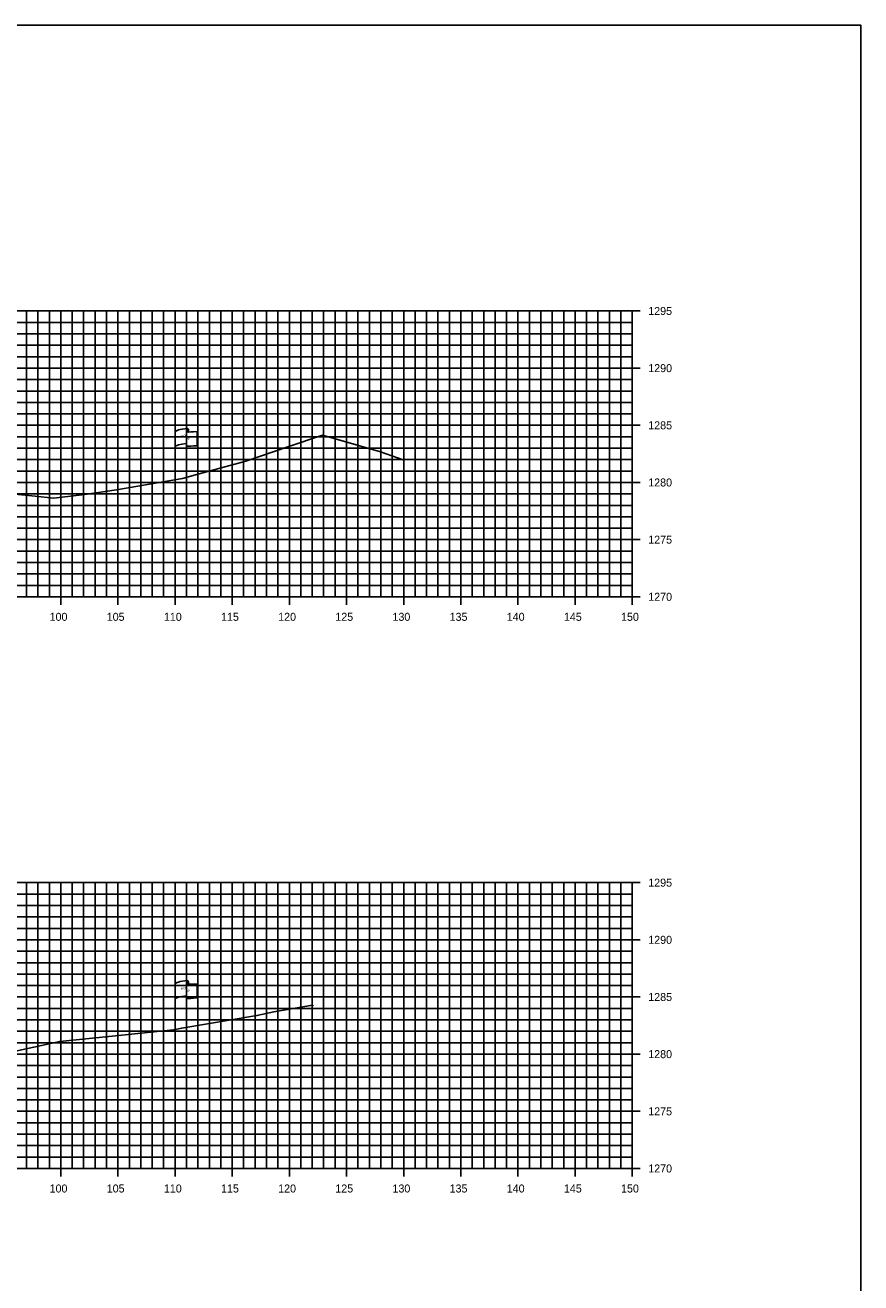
# Model space of a CAD drawing. Extents: x 674939 to 678919, y 750652 to 765176.
# Drawn here: x 678845.4 to 678918.5, y 762076.3 to 762186.3 of the extents above; entities that cross this region are included whole.
import ezdxf

# ---------------------------------------------------------------- set-up
doc = ezdxf.new("R2010")
doc.units = 0
for name, color, linetype in [('R_Axis', 7, 'Continuous'), ('R_Axis Annot', 7, 'Continuous'), ('R_Exist Surface', 7, 'Continuous'), ('R_Grid', 7, 'Continuous'), ('R_No Plot', 7, 'Continuous'), ('S_EXIST_ROW', 7, 'Continuous')]:
    doc.layers.add(name, color=color, linetype=linetype)

msp = doc.modelspace()

# ---------------------------------------------------------------- linework, layer by layer
at = {"layer": 'R_Axis'}
for p, q in [((678899.23, 762161.29), (678897.83, 762161.29)), ((678898.53, 762136.29), (678898.53, 762161.29)), ((678899.23, 762156.29), (678897.83, 762156.29)), ((678899.23, 762151.29), (678897.83, 762151.29)), ((678899.23, 762146.29), (678897.83, 762146.29)), ((678899.23, 762141.29), (678897.83, 762141.29)), ((678598.53, 762136.29), (678898.53, 762136.29)), ((678848.53, 762135.59), (678848.53, 762136.99)), ((678853.53, 762135.59), (678853.53, 762136.99)), ((678858.53, 762135.59), (678858.53, 762136.99)), ((678863.53, 762135.59), (678863.53, 762136.99)), ((678868.53, 762135.59), (678868.53, 762136.99)), ((678873.53, 762135.59), (678873.53, 762136.99)), ((678878.53, 762135.59), (678878.53, 762136.99)), ((678883.53, 762135.59), (678883.53, 762136.99)), ((678888.53, 762135.59), (678888.53, 762136.99)), ((678893.53, 762135.59), (678893.53, 762136.99)), ((678899.23, 762136.29), (678897.83, 762136.29)), ((678898.53, 762135.59), (678898.53, 762136.99)), ((678899.23, 762111.29), (678897.83, 762111.29)), ((678898.53, 762086.29), (678898.53, 762111.29)), ((678899.23, 762106.29), (678897.83, 762106.29)), ((678899.23, 762101.29), (678897.83, 762101.29)), ((678899.23, 762096.29), (678897.83, 762096.29)), ((678899.23, 762091.29), (678897.83, 762091.29)), ((678848.53, 762085.59), (678848.53, 762086.99)), ((678853.53, 762085.59), (678853.53, 762086.99)), ((678858.53, 762085.59), (678858.53, 762086.99)), ((678863.53, 762085.59), (678863.53, 762086.99)), ((678868.53, 762085.59), (678868.53, 762086.99)), ((678873.53, 762085.59), (678873.53, 762086.99)), ((678878.53, 762085.59), (678878.53, 762086.99)), ((678883.53, 762085.59), (678883.53, 762086.99)), ((678888.53, 762085.59), (678888.53, 762086.99)), ((678893.53, 762085.59), (678893.53, 762086.99)), ((678898.53, 762085.59), (678898.53, 762086.99)), ((678598.53, 762086.29), (678898.53, 762086.29)), ((678899.23, 762086.29), (678897.83, 762086.29))]:
    msp.add_line(p, q, dxfattribs=at)
at = {"layer": 'R_Exist Surface'}
for points in [[(678844.52, 762145.27), (678846.3, 762145.08), (678847.9, 762144.92), (678850.64, 762145.24), (678853.4, 762145.64), (678857.14, 762146.29), (678859.18, 762146.65), (678860.33, 762146.96), (678864.73, 762148.15), (678868.4, 762149.41), (678871.43, 762150.44), (678872.66, 762150.07), (678876.5, 762148.96), (678878.49, 762148.26)], [(678843.89, 762096.4), (678848.44, 762097.4), (678854.17, 762097.98), (678854.43, 762098.01), (678858.39, 762098.43), (678859.11, 762098.57), (678865.69, 762099.66), (678867.18, 762100), (678870.56, 762100.56), (678870.61, 762100.48)]]:
    msp.add_lwpolyline(points, dxfattribs=at)
at = {"layer": 'R_Grid'}
for p, q in [((678598.53, 762161.29), (678898.53, 762161.29)), ((678845.53, 762136.29), (678845.53, 762161.29)), ((678846.53, 762136.29), (678846.53, 762161.29)), ((678847.53, 762136.29), (678847.53, 762161.29)), ((678848.53, 762136.29), (678848.53, 762161.29)), ((678849.53, 762136.29), (678849.53, 762161.29)), ((678850.53, 762136.29), (678850.53, 762161.29)), ((678851.53, 762136.29), (678851.53, 762161.29)), ((678852.53, 762136.29), (678852.53, 762161.29)), ((678853.53, 762136.29), (678853.53, 762161.29)), ((678854.53, 762136.29), (678854.53, 762161.29)), ((678855.53, 762136.29), (678855.53, 762161.29)), ((678856.53, 762136.29), (678856.53, 762161.29)), ((678857.53, 762136.29), (678857.53, 762161.29)), ((678858.53, 762136.29), (678858.53, 762161.29)), ((678859.53, 762136.29), (678859.53, 762161.29)), ((678860.53, 762136.29), (678860.53, 762161.29)), ((678861.53, 762136.29), (678861.53, 762161.29)), ((678862.53, 762136.29), (678862.53, 762161.29)), ((678863.53, 762136.29), (678863.53, 762161.29)), ((678864.53, 762136.29), (678864.53, 762161.29)), ((678865.53, 762136.29), (678865.53, 762161.29)), ((678866.53, 762136.29), (678866.53, 762161.29)), ((678867.53, 762136.29), (678867.53, 762161.29)), ((678868.53, 762136.29), (678868.53, 762161.29)), ((678869.53, 762136.29), (678869.53, 762161.29)), ((678870.53, 762136.29), (678870.53, 762161.29)), ((678871.53, 762136.29), (678871.53, 762161.29)), ((678872.53, 762136.29), (678872.53, 762161.29)), ((678873.53, 762136.29), (678873.53, 762161.29)), ((678874.53, 762136.29), (678874.53, 762161.29)), ((678875.53, 762136.29), (678875.53, 762161.29)), ((678876.53, 762136.29), (678876.53, 762161.29)), ((678877.53, 762136.29), (678877.53, 762161.29)), ((678878.53, 762136.29), (678878.53, 762161.29)), ((678879.53, 762136.29), (678879.53, 762161.29)), ((678880.53, 762136.29), (678880.53, 762161.29)), ((678881.53, 762136.29), (678881.53, 762161.29)), ((678882.53, 762136.29), (678882.53, 762161.29)), ((678883.53, 762136.29), (678883.53, 762161.29)), ((678884.53, 762136.29), (678884.53, 762161.29)), ((678885.53, 762136.29), (678885.53, 762161.29)), ((678886.53, 762136.29), (678886.53, 762161.29)), ((678887.53, 762136.29), (678887.53, 762161.29)), ((678888.53, 762136.29), (678888.53, 762161.29)), ((678889.53, 762136.29), (678889.53, 762161.29)), ((678890.53, 762136.29), (678890.53, 762161.29)), ((678891.53, 762136.29), (678891.53, 762161.29)), ((678892.53, 762136.29), (678892.53, 762161.29)), ((678893.53, 762136.29), (678893.53, 762161.29)), ((678894.53, 762136.29), (678894.53, 762161.29)), ((678895.53, 762136.29), (678895.53, 762161.29)), ((678896.53, 762136.29), (678896.53, 762161.29)), ((678897.53, 762136.29), (678897.53, 762161.29)), ((678898.53, 762136.29), (678898.53, 762161.29)), ((678598.53, 762160.29), (678898.53, 762160.29)), ((678598.53, 762159.29), (678898.53, 762159.29)), ((678598.53, 762158.29), (678898.53, 762158.29)), ((678598.53, 762157.29), (678898.53, 762157.29)), ((678598.53, 762156.29), (678898.53, 762156.29)), ((678598.53, 762155.29), (678898.53, 762155.29)), ((678598.53, 762154.29), (678898.53, 762154.29)), ((678598.53, 762153.29), (678898.53, 762153.29)), ((678598.53, 762152.29), (678898.53, 762152.29)), ((678598.53, 762151.29), (678898.53, 762151.29)), ((678598.53, 762150.29), (678898.53, 762150.29)), ((678598.53, 762149.29), (678898.53, 762149.29)), ((678598.53, 762148.29), (678898.53, 762148.29)), ((678598.53, 762147.29), (678898.53, 762147.29)), ((678598.53, 762146.29), (678898.53, 762146.29)), ((678598.53, 762145.29), (678898.53, 762145.29)), ((678598.53, 762144.29), (678898.53, 762144.29)), ((678598.53, 762143.29), (678898.53, 762143.29)), ((678598.53, 762142.29), (678898.53, 762142.29)), ((678598.53, 762141.29), (678898.53, 762141.29)), ((678598.53, 762140.29), (678898.53, 762140.29)), ((678598.53, 762139.29), (678898.53, 762139.29)), ((678598.53, 762138.29), (678898.53, 762138.29)), ((678598.53, 762137.29), (678898.53, 762137.29)), ((678598.53, 762136.29), (678898.53, 762136.29)), ((678598.53, 762111.29), (678898.53, 762111.29)), ((678845.53, 762086.29), (678845.53, 762111.29)), ((678846.53, 762086.29), (678846.53, 762111.29)), ((678847.53, 762086.29), (678847.53, 762111.29)), ((678848.53, 762086.29), (678848.53, 762111.29)), ((678849.53, 762086.29), (678849.53, 762111.29)), ((678850.53, 762086.29), (678850.53, 762111.29)), ((678851.53, 762086.29), (678851.53, 762111.29)), ((678852.53, 762086.29), (678852.53, 762111.29)), ((678853.53, 762086.29), (678853.53, 762111.29)), ((678854.53, 762086.29), (678854.53, 762111.29)), ((678855.53, 762086.29), (678855.53, 762111.29)), ((678856.53, 762086.29), (678856.53, 762111.29)), ((678857.53, 762086.29), (678857.53, 762111.29)), ((678858.53, 762086.29), (678858.53, 762111.29)), ((678859.53, 762086.29), (678859.53, 762111.29)), ((678860.53, 762086.29), (678860.53, 762111.29)), ((678861.53, 762086.29), (678861.53, 762111.29)), ((678862.53, 762086.29), (678862.53, 762111.29)), ((678863.53, 762086.29), (678863.53, 762111.29)), ((678864.53, 762086.29), (678864.53, 762111.29)), ((678865.53, 762086.29), (678865.53, 762111.29)), ((678866.53, 762086.29), (678866.53, 762111.29)), ((678867.53, 762086.29), (678867.53, 762111.29)), ((678868.53, 762086.29), (678868.53, 762111.29)), ((678869.53, 762086.29), (678869.53, 762111.29)), ((678870.53, 762086.29), (678870.53, 762111.29)), ((678871.53, 762086.29), (678871.53, 762111.29)), ((678872.53, 762086.29), (678872.53, 762111.29)), ((678873.53, 762086.29), (678873.53, 762111.29)), ((678874.53, 762086.29), (678874.53, 762111.29)), ((678875.53, 762086.29), (678875.53, 762111.29)), ((678876.53, 762086.29), (678876.53, 762111.29)), ((678877.53, 762086.29), (678877.53, 762111.29)), ((678878.53, 762086.29), (678878.53, 762111.29)), ((678879.53, 762086.29), (678879.53, 762111.29)), ((678880.53, 762086.29), (678880.53, 762111.29)), ((678881.53, 762086.29), (678881.53, 762111.29)), ((678882.53, 762086.29), (678882.53, 762111.29)), ((678883.53, 762086.29), (678883.53, 762111.29)), ((678884.53, 762086.29), (678884.53, 762111.29)), ((678885.53, 762086.29), (678885.53, 762111.29)), ((678886.53, 762086.29), (678886.53, 762111.29)), ((678887.53, 762086.29), (678887.53, 762111.29)), ((678888.53, 762086.29), (678888.53, 762111.29)), ((678889.53, 762086.29), (678889.53, 762111.29)), ((678890.53, 762086.29), (678890.53, 762111.29)), ((678891.53, 762086.29), (678891.53, 762111.29)), ((678892.53, 762086.29), (678892.53, 762111.29)), ((678893.53, 762086.29), (678893.53, 762111.29)), ((678894.53, 762086.29), (678894.53, 762111.29)), ((678895.53, 762086.29), (678895.53, 762111.29)), ((678896.53, 762086.29), (678896.53, 762111.29)), ((678897.53, 762086.29), (678897.53, 762111.29)), ((678898.53, 762086.29), (678898.53, 762111.29)), ((678598.53, 762110.29), (678898.53, 762110.29)), ((678598.53, 762109.29), (678898.53, 762109.29)), ((678598.53, 762108.29), (678898.53, 762108.29)), ((678598.53, 762107.29), (678898.53, 762107.29)), ((678598.53, 762106.29), (678898.53, 762106.29)), ((678598.53, 762105.29), (678898.53, 762105.29)), ((678598.53, 762104.29), (678898.53, 762104.29)), ((678598.53, 762103.29), (678898.53, 762103.29)), ((678598.53, 762102.29), (678898.53, 762102.29)), ((678598.53, 762101.29), (678898.53, 762101.29)), ((678598.53, 762100.29), (678898.53, 762100.29)), ((678598.53, 762099.29), (678898.53, 762099.29)), ((678598.53, 762098.29), (678898.53, 762098.29)), ((678598.53, 762097.29), (678898.53, 762097.29)), ((678598.53, 762096.29), (678898.53, 762096.29)), ((678598.53, 762095.29), (678898.53, 762095.29)), ((678598.53, 762094.29), (678898.53, 762094.29)), ((678598.53, 762093.29), (678898.53, 762093.29)), ((678598.53, 762092.29), (678898.53, 762092.29)), ((678598.53, 762091.29), (678898.53, 762091.29)), ((678598.53, 762090.29), (678898.53, 762090.29)), ((678598.53, 762089.29), (678898.53, 762089.29)), ((678598.53, 762088.29), (678898.53, 762088.29)), ((678598.53, 762087.29), (678898.53, 762087.29)), ((678598.53, 762086.29), (678898.53, 762086.29))]:
    msp.add_line(p, q, dxfattribs=at)
at = {"layer": 'R_No Plot'}
msp.add_lwpolyline([(678578.53, 761966.29), (678918.53, 761966.29), (678918.53, 762186.29), (678578.53, 762186.29)], close=True, dxfattribs=at)
at = {"layer": 'S_EXIST_ROW'}
for p, q in [((678858.53, 762146.74), (678858.53, 762150.69)), ((678859.53, 762150.79), (678859.53, 762150.77)), ((678859.53, 762150.77), (678859.53, 762149.55)), ((678859.7, 762150.94), (678859.7, 762150.7)), ((678860.46, 762150.75), (678860.46, 762149.51)), ((678858.53, 762098.44), (678858.53, 762102.39)), ((678859.53, 762102.49), (678859.53, 762102.47)), ((678859.53, 762102.47), (678859.53, 762101.25)), ((678859.7, 762102.64), (678859.7, 762102.4)), ((678860.46, 762102.45), (678860.46, 762101.21))]:
    msp.add_line(p, q, dxfattribs=at)
for centre, radius, start, end in [((678859.61, 762150.79), 0.078, 88.6458, 274.2828), ((678859.62, 762150.94), 0.0783, 263.0712, 93.9564), ((678859.61, 762149.55), 0.0783, 180, 273.9564), ((678859.61, 762102.49), 0.078, 88.6458, 274.2828), ((678859.62, 762102.64), 0.0783, 263.0712, 93.9564), ((678859.61, 762101.25), 0.0783, 180, 273.9564)]:
    msp.add_arc(centre, radius, start, end, dxfattribs=at)
for centre, major_axis, ratio, start_param, end_param in [((678860.11, 762150.73), (-1.58, -0.04), 0.19887, 5.030368, 6.283185), ((678860.82, 762150.85), (-1.23, -0.13), 0.052933, 0.159456, 1.268315), ((678860.11, 762149.42), (-1.58, -0.04), 0.19887, 5.083035, 6.194897), ((678860.82, 762149.61), (-1.23, -0.13), 0.052933, 0.159456, 1.268315), ((678860.11, 762102.44), (-1.58, -0.04), 0.19887, 5.030368, 6.283185), ((678860.82, 762102.55), (-1.23, -0.13), 0.052933, 0.159456, 1.268315), ((678860.11, 762101.12), (-1.58, -0.04), 0.19887, 5.083035, 6.194897), ((678860.82, 762101.31), (-1.23, -0.13), 0.052933, 0.159456, 1.268315)]:
    msp.add_ellipse(centre, major_axis=major_axis, ratio=ratio, start_param=start_param, end_param=end_param, dxfattribs=at)

# ---------------------------------------------------------------- texts
at = {"layer": 'R_Axis Annot'}
for s, p in [('1295', (678899.93, 762160.94)), ('1290', (678899.93, 762155.94)), ('1285', (678899.93, 762150.94)), ('1280', (678899.93, 762145.94)), ('1275', (678899.93, 762140.94)), ('1270', (678899.93, 762135.94)), ('100', (678847.55, 762134.19)), ('105', (678852.55, 762134.19)), ('110', (678857.55, 762134.19)), ('115', (678862.55, 762134.19)), ('120', (678867.55, 762134.19)), ('125', (678872.55, 762134.19)), ('130', (678877.55, 762134.19)), ('135', (678882.55, 762134.19)), ('140', (678887.55, 762134.19)), ('145', (678892.55, 762134.19)), ('150', (678897.55, 762134.19)), ('1295', (678899.93, 762110.94)), ('1290', (678899.93, 762105.94)), ('1285', (678899.93, 762100.94)), ('1280', (678899.93, 762095.94)), ('1275', (678899.93, 762090.94)), ('1270', (678899.93, 762085.94)), ('100', (678847.55, 762084.19)), ('105', (678852.55, 762084.19)), ('110', (678857.55, 762084.19)), ('115', (678862.55, 762084.19)), ('120', (678867.55, 762084.19)), ('125', (678872.55, 762084.19)), ('130', (678877.55, 762084.19)), ('135', (678882.55, 762084.19)), ('140', (678887.55, 762084.19)), ('145', (678892.55, 762084.19)), ('150', (678897.55, 762084.19))]:
    msp.add_text(s, height=0.7, dxfattribs=at).set_placement(p)
at = {"layer": 'S_EXIST_ROW'}
for s, height, rotation, p in [('R ', 0.2, 9.9884, (678859.05, 762150.19)), (' O', 0.2, 9.9884, (678859.2, 762150.24)), ('DWB 11-9-07', 0.01, 90, (678859.69, 762150.7)), ('W', 0.2, 351.1788, (678859.53, 762150.07)), ('DWB 11-9-07', 0.01, 5.0717, (678860.36, 762149.5)), ('DWB 11-9-07', 0.01, 90, (678858.53, 762146.74)), ('R ', 0.2, 9.9884, (678859.05, 762101.9)), (' O', 0.2, 9.9884, (678859.2, 762101.94)), ('DWB 11-9-07', 0.01, 90, (678859.69, 762102.41)), ('W', 0.2, 351.1788, (678859.53, 762101.77)), ('DWB 11-9-07', 0.01, 5.0717, (678860.36, 762101.21)), ('DWB 11-9-07', 0.01, 90, (678858.53, 762098.45))]:
    msp.add_text(s, height=height, rotation=rotation, dxfattribs=at).set_placement(p)

doc.saveas('drawing.dxf')
